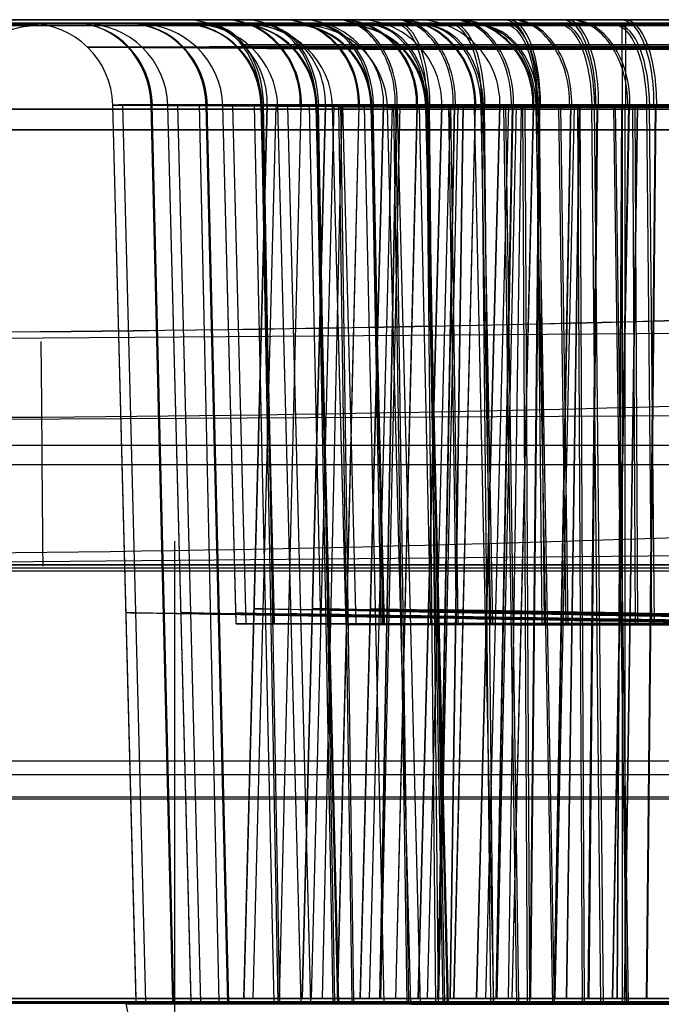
# Model space of a CAD drawing. Extents: x -64 to 57, y 4 to 161.
# Tile 297 of 342: x 6.45 to 7.6, y 154.41 to 156.17. Entities that reach past the tile are written whole.
import ezdxf

# ---------------------------------------------------------------- set-up
doc = ezdxf.new("R2010")
doc.units = 0
doc.layers.add('DEFAULT', color=7, linetype='CONTINUOUS')

msp = doc.modelspace()

# ---------------------------------------------------------------- linework, layer by layer
at = {"layer": 'DEFAULT', "color": 254}
for p, q in [((12.1083, 156.1663, 37.9762), (3.2359, 156.1663, 37.9733)), ((3.2359, 156.1663, 40.1558), (12.1084, 156.1663, 40.1578)), ((3.2359, 156.1663, 39.0655), (15.5379, 156.1663, 39.0655)), ((12.1084, 156.1663, 40.1578), (3.2359, 156.1663, 40.1558)), ((9.6019, 156.1667, 47.8246), (6.0712, 156.1667, 47.8246)), ((9.4073, 156.1583, 47.8655), (6.1436, 156.1584, 47.8594)), ((6.6589, 154.4101, 40.6663), (6.6169, 156.0141, 40.6666)), ((6.6169, 156.0141, 40.6666), (6.6169, 156.0141, 40.6709)), ((6.6587, 154.4171, 40.6663), (6.6169, 156.0141, 40.6666)), ((6.6761, 154.4102, 40.4959), (6.635, 156.0141, 40.488)), ((6.7244, 154.4101, 40.9997), (6.6856, 156.014, 41.016)), ((6.7259, 154.4102, 40.3331), (6.6872, 156.0142, 40.3173)), ((6.7571, 154.4094, 43.6665), (6.7152, 156.0133, 43.6668)), ((6.7152, 156.0133, 43.6668), (6.7152, 156.0133, 43.6711)), ((6.7571, 154.4126, 43.6665), (6.7152, 156.0133, 43.6668)), ((6.7743, 154.4095, 43.4961), (6.7332, 156.0134, 43.4882)), ((6.8069, 154.4103, 40.1823), (6.7721, 156.0142, 40.1593)), ((6.8226, 154.4093, 43.9998), (6.7838, 156.0133, 44.0162)), ((6.8241, 154.4095, 43.3333), (6.7854, 156.0134, 43.3175)), ((6.8376, 155.0866, 46.6668), (6.8134, 156.0126, 46.667)), ((6.8134, 156.0126, 46.667), (6.8134, 156.0126, 46.6713)), ((6.8376, 155.0886, 46.6668), (6.8134, 156.0126, 46.667)), ((6.8552, 155.0866, 46.4929), (6.8314, 156.0127, 46.4884)), ((6.8511, 154.4167, 43.631), (6.8929, 156.0128, 43.631)), ((6.8929, 156.0128, 43.631), (6.8512, 154.419, 43.631)), ((6.9082, 156.0128, 43.4771), (6.8672, 154.4167, 43.4689)), ((6.9051, 154.4095, 43.1825), (6.8703, 156.0135, 43.1595)), ((6.9044, 155.0865, 47.0069), (6.882, 156.0125, 47.0164)), ((6.9123, 154.41, 41.2827), (6.8826, 156.0139, 41.3127)), ((6.906, 155.0867, 46.3268), (6.8836, 156.0127, 46.3177)), ((6.9155, 154.4103, 40.0506), (6.8859, 156.0142, 40.0212)), ((6.8929, 156.0128, 43.6335), (6.8929, 156.0128, 43.631)), ((6.9535, 154.4079, 49.6669), (6.9116, 156.0119, 49.6672)), ((6.9116, 156.0119, 49.6672), (6.9116, 156.0119, 49.6715)), ((6.9535, 154.4079, 49.6669), (6.9116, 156.0119, 49.6672)), ((6.9527, 156.0128, 43.932), (6.914, 154.4167, 43.948)), ((6.9529, 156.0128, 43.33), (6.9143, 154.4167, 43.314)), ((6.9707, 154.408, 49.4965), (6.9296, 156.0119, 49.4886)), ((6.955, 154.4167, 46.631), (6.9968, 156.0128, 46.631)), ((6.9968, 156.0128, 46.631), (6.955, 154.4167, 46.631)), ((6.9886, 155.0867, 46.173), (6.9685, 156.0127, 46.1597)), ((7.012, 156.0128, 46.4771), (6.9711, 154.4167, 46.4689)), ((7.019, 154.4079, 50.0002), (6.9802, 156.0118, 50.0166)), ((7.0105, 154.4093, 44.2828), (6.9808, 156.0132, 44.3128)), ((7.0205, 154.408, 49.3336), (6.9818, 156.012, 49.3179)), ((7.0137, 154.4096, 43.0508), (6.9842, 156.0135, 43.0214)), ((7.0259, 156.0128, 43.1937), (6.9912, 154.4167, 43.1705)), ((6.9968, 156.0128, 46.6335), (6.9968, 156.0128, 46.631)), ((7.0339, 155.0851, 52.6672), (7.0097, 156.0111, 52.6674)), ((7.0097, 156.0111, 52.6674), (7.0097, 156.0111, 52.6717)), ((7.0339, 155.0865, 52.6672), (7.0097, 156.0111, 52.6674)), ((7.0565, 156.0128, 46.932), (7.0179, 154.4167, 46.948)), ((7.0568, 156.0128, 46.33), (7.0182, 154.4167, 46.3139)), ((7.0443, 154.4099, 41.3917), (7.021, 156.0139, 41.4269)), ((7.0476, 154.4103, 39.9426), (7.0244, 156.0143, 39.908)), ((7.0515, 155.0852, 52.4933), (7.0277, 156.0112, 52.4887)), ((7.0589, 154.4167, 49.631), (7.1007, 156.0128, 49.631)), ((7.1007, 156.0128, 49.631), (7.0589, 154.4194, 49.631)), ((7.1015, 154.4081, 49.1829), (7.0667, 156.012, 49.1599)), ((7.1159, 156.0128, 49.4771), (7.0749, 154.4167, 49.4689)), ((7.1007, 155.0851, 53.0074), (7.0783, 156.0111, 53.0168)), ((7.0962, 155.0864, 47.2957), (7.079, 156.0124, 47.313)), ((7.1023, 155.0852, 52.3271), (7.0799, 156.0112, 52.318)), ((7.0994, 155.0867, 46.0386), (7.0824, 156.0128, 46.0216)), ((7.123, 156.0128, 44.1872), (7.0934, 154.4167, 44.2167)), ((7.1238, 156.0128, 43.0746), (7.0943, 154.4167, 43.0451)), ((7.1297, 156.0128, 46.1937), (7.095, 154.4167, 46.1705)), ((7.1497, 154.4065, 55.6672), (7.1078, 156.0104, 55.6675)), ((7.1078, 156.0104, 55.6675), (7.1078, 156.0104, 55.6719)), ((7.1497, 154.4065, 55.6672), (7.1078, 156.0104, 55.6675)), ((7.1426, 154.4092, 44.3918), (7.1192, 156.0131, 44.4271)), ((7.1604, 156.0128, 49.932), (7.1218, 154.4167, 49.948)), ((7.1607, 156.0128, 49.33), (7.1221, 154.4167, 49.314)), ((7.1458, 154.4096, 42.9428), (7.1226, 156.0135, 42.9082)), ((7.1669, 154.4065, 55.4968), (7.1258, 156.0105, 55.4889)), ((7.1628, 154.4167, 52.631), (7.2046, 156.0128, 52.631)), ((7.2046, 156.0128, 52.631), (7.1628, 154.4167, 52.631)), ((7.1849, 155.0852, 52.1733), (7.1648, 156.0113, 52.16)), ((7.2152, 154.4064, 56.0007), (7.1764, 156.0103, 56.0171)), ((7.2069, 154.4078, 50.2832), (7.1772, 156.0117, 50.3133)), ((7.2168, 154.4066, 55.3339), (7.178, 156.0105, 55.3182)), ((7.1943, 154.4099, 41.4724), (7.1781, 156.0138, 41.5115)), ((7.2199, 156.0128, 52.4771), (7.1789, 154.4167, 52.4689)), ((7.2101, 154.4081, 49.0511), (7.1805, 156.012, 49.0218)), ((7.1987, 154.4103, 39.8622), (7.1828, 156.0143, 39.8237)), ((7.2268, 156.0128, 47.1872), (7.1972, 154.4167, 47.2167)), ((7.2277, 156.0128, 46.0746), (7.1981, 154.4167, 46.045)), ((7.2336, 156.0128, 49.1937), (7.1989, 154.4167, 49.1705)), ((7.2046, 156.0128, 52.6336), (7.2046, 156.0128, 52.631)), ((7.2309, 155.0864, 47.4069), (7.2174, 156.0124, 47.4273)), ((7.2425, 156.0127, 44.2853), (7.2192, 154.4167, 44.32)), ((7.243, 156.0128, 42.977), (7.2198, 154.4167, 42.9422)), ((7.2342, 155.0868, 45.9284), (7.2208, 156.0128, 45.9084)), ((7.2643, 156.0128, 52.9319), (7.2257, 154.4167, 52.9479)), ((7.2646, 156.0128, 52.33), (7.226, 154.4167, 52.314)), ((7.2978, 154.4066, 55.1832), (7.263, 156.0105, 55.1601)), ((7.2668, 154.4167, 55.631), (7.3086, 156.0128, 55.631)), ((7.3086, 156.0128, 55.631), (7.2668, 154.4167, 55.631)), ((7.2925, 155.085, 53.2962), (7.2753, 156.011, 53.3135)), ((7.2925, 154.4092, 44.4726), (7.2763, 156.0131, 44.5117)), ((7.2958, 155.0853, 52.0389), (7.2787, 156.0113, 52.0219)), ((7.297, 154.4096, 42.8624), (7.281, 156.0135, 42.824)), ((7.3238, 156.0128, 55.4771), (7.2828, 154.4167, 55.469)), ((7.3307, 156.0128, 50.1871), (7.3011, 154.4167, 50.2167)), ((7.3315, 156.0128, 49.0746), (7.302, 154.4167, 49.0451)), ((7.3375, 156.0128, 52.1938), (7.3028, 154.4167, 52.1705)), ((7.3086, 156.0128, 55.6336), (7.3086, 156.0128, 55.631)), ((7.3389, 154.4077, 50.3923), (7.3156, 156.0117, 50.4275)), ((7.3422, 154.4081, 48.9432), (7.319, 156.0121, 48.9086)), ((7.3463, 156.0127, 47.2853), (7.3231, 154.4167, 47.32)), ((7.3468, 156.0128, 45.977), (7.3236, 154.4167, 45.9422)), ((7.3683, 156.0128, 55.9319), (7.3297, 154.4167, 55.9479)), ((7.3685, 156.0128, 55.33), (7.3299, 154.4167, 55.314)), ((7.358, 154.4099, 41.5226), (7.3497, 156.0138, 41.5642)), ((7.3618, 154.4103, 39.813), (7.3537, 156.0143, 39.7722)), ((7.378, 156.0127, 44.3578), (7.362, 154.4167, 44.3964)), ((7.3793, 156.0128, 42.9043), (7.3634, 154.4167, 42.8656)), ((7.4031, 154.4063, 56.2838), (7.3734, 156.0102, 56.3138)), ((7.3838, 155.0864, 47.4893), (7.3745, 156.0124, 47.5119)), ((7.4064, 154.4066, 55.0514), (7.3768, 156.0106, 55.022)), ((7.3884, 155.0868, 45.8464), (7.3792, 156.0128, 45.8242)), ((7.4346, 156.0128, 53.1871), (7.405, 154.4167, 53.2166)), ((7.4354, 156.0128, 52.0747), (7.4059, 154.4167, 52.0451)), ((7.4415, 156.0128, 55.1938), (7.4067, 154.4167, 55.1706)), ((7.4272, 155.0849, 53.4074), (7.4137, 156.0109, 53.4278)), ((7.4306, 155.0853, 51.9287), (7.4172, 156.0113, 51.9087)), ((7.4502, 156.0127, 50.2853), (7.427, 154.4167, 50.32)), ((7.4507, 156.0128, 48.977), (7.4275, 154.4167, 48.9423)), ((7.4562, 154.4092, 44.5228), (7.4479, 156.0131, 44.5643)), ((7.46, 154.4096, 42.8133), (7.4519, 156.0136, 42.7725)), ((7.4819, 156.0127, 47.3578), (7.4658, 154.4167, 47.3964)), ((7.4832, 156.0128, 45.9043), (7.4672, 154.4167, 45.8656)), ((7.4889, 154.4077, 50.473), (7.4727, 156.0116, 50.5121)), ((7.4934, 154.4081, 48.8628), (7.4774, 156.0121, 48.8243)), ((7.5386, 156.0128, 56.187), (7.509, 154.4167, 56.2165)), ((7.5394, 156.0128, 55.0748), (7.5098, 154.4167, 55.0452)), ((7.5352, 154.4063, 56.3928), (7.5119, 156.0102, 56.4281)), ((7.5385, 154.4067, 54.9434), (7.5153, 156.0106, 54.9088)), ((7.5259, 156.0127, 44.4027), (7.5177, 154.4167, 44.4437)), ((7.5265, 156.0128, 42.8598), (7.5183, 154.4167, 42.8188)), ((7.5277, 154.4099, 41.5399), (7.5276, 156.0138, 41.5823)), ((7.5541, 156.0127, 53.2852), (7.5309, 154.4167, 53.3199)), ((7.5546, 156.0128, 51.9771), (7.5314, 154.4167, 51.9423)), ((7.5323, 154.4103, 39.7965), (7.5324, 156.0143, 39.7549)), ((7.5509, 155.0863, 47.5406), (7.5461, 156.0124, 47.5645)), ((7.5548, 155.0868, 45.7962), (7.5501, 156.0128, 45.7727)), ((7.5857, 156.0127, 50.3578), (7.5697, 154.4167, 50.3964)), ((7.5802, 155.0849, 53.4898), (7.5709, 156.0109, 53.5124)), ((7.5871, 156.0128, 48.9043), (7.5711, 154.4167, 48.8657)), ((7.5848, 155.0853, 51.8466), (7.5756, 156.0113, 51.8244)), ((12.1083, 155.9698, 40.3578), (3.2359, 155.9698, 40.3558)), ((3.2359, 155.9698, 37.7733), (12.1083, 155.9698, 37.7762)), ((8.0507, 155.6081, 37.2299), (4.9238, 155.5867, 37.1966)), ((8.0539, 155.4604, 37.4435), (4.9238, 155.4445, 37.4325)), ((3.2359, 155.4056, 37.7635), (12.1083, 155.4056, 37.7664)), ((3.2359, 155.3713, 40.3663), (12.1083, 155.3713, 40.3682)), ((6.7274, 155.2341, 40.8141), (6.7274, 153.6043, 40.8568)), ((4.9238, 155.1835, 37.5206), (8.0593, 155.2127, 37.5214)), ((6.8376, 155.0866, 46.6668), (6.8376, 155.0886, 46.6668)), ((8.6164, 155.0865, 46.6705), (6.8376, 155.0866, 46.6671)), ((7.0339, 155.0851, 52.6672), (7.0339, 155.0865, 52.6672)), ((8.8129, 155.0851, 52.6709), (7.0339, 155.0851, 52.6675)), ((3.2359, 154.8415, 37.7536), (12.1083, 154.8414, 37.7565)), ((14.751, 154.8163, 38.7161), (3.2355, 154.8163, 38.7161)), ((3.2358, 154.777, 40.2161), (15.6903, 154.777, 40.2161)), ((12.1083, 154.7728, 40.3787), (3.2358, 154.7728, 40.3767)), ((2.8192, 154.4167, 58.5451), (10.3638, 154.4167, 57.8356)), ((15.9493, 154.4167, 41.5889), (2.8192, 154.4167, 41.5889)), ((5.9346, 154.4084, 47.8415), (7.1589, 154.4084, 47.8438)), ((5.996, 154.4167, 47.9567), (9.6771, 154.4167, 47.9567)), ((6.6589, 154.4101, 40.6663), (6.6587, 154.4171, 40.6663)), ((6.7571, 154.4094, 43.6665), (6.7571, 154.4126, 43.6665)), ((6.8512, 154.419, 43.631), (6.8511, 154.4167, 43.631)), ((7.0589, 154.4194, 49.631), (7.0589, 154.4167, 49.631))]:
    msp.add_line(p, q, dxfattribs=at)
at = {"layer": 'DEFAULT', "color": 254, "extrusion": (1.09003e-12, 1, -2.95414e-10)}
msp.add_arc((-24.7859, -615.3846, 156.1667), 651.2, 88.0510012, 90.0517239, dxfattribs=at)
at = {"layer": 'DEFAULT', "color": 254, "extrusion": (2.93467e-14, 1, -2.18914e-15)}
msp.add_arc((-83.1755, 889.2796, 156.1667), 832.9546, 273.0044103, 275.5290862, dxfattribs=at)
at = {"layer": 'DEFAULT', "color": 254, "extrusion": (0, 1, 0)}
for centre, radius, start, end in [((-4.9239, 1.4636, 156.1667), 40.512, 89.99986, 100.34853), ((-4.9239, 1.4636, 156.1667), 40.512, 89.99986, 100.13683), ((-4.9238, 76.7173, 156.1667), 40.512, 259.6513, 269.99998), ((-7.8872, 49.6313, 156.1667), 0.9365, 180.2446, 0.1645), ((-7.8872, 49.6313, 156.1667), 0.9365, 0.1646, 180.2444), ((-24.7859, -615.3846, 155.1917), 651.183, 88.0510011, 90.0517239), ((-83.1755, 889.2794, 155.1917), 832.9374, 273.00441, 275.5290864)]:
    msp.add_arc(centre, radius, start, end, dxfattribs=at)
at = {"layer": 'DEFAULT', "color": 254, "extrusion": (2.71633e-14, 1, -2.56834e-13)}
msp.add_arc((-4.9238, 76.7173, 156.1667), 40.512, 259.6513, 269.99998, dxfattribs=at)
at = {"layer": 'DEFAULT', "color": 254, "extrusion": (-1.51204e-14, 1, 1.5252e-14)}
msp.add_arc((-7.6795, 43.6313, 156.1667), 0.9365, 180.2422, 0.162, dxfattribs=at)
at = {"layer": 'DEFAULT', "color": 254, "extrusion": (-1.52275e-14, 1, -1.51145e-14)}
msp.add_arc((-7.6795, 43.6313, 156.1667), 0.9365, 0.1622, 180.2421, dxfattribs=at)
at = {"layer": 'DEFAULT', "color": 254, "extrusion": (0.002895, -1.20207e-13, 0.999996)}
msp.add_arc((6.6166, 156.0167, 43.6533), 0.15, 358.5, 90, dxfattribs=at)
at = {"layer": 'DEFAULT', "color": 254, "extrusion": (-0.379999, 7.52162e-14, 0.924987)}
msp.add_arc((-156.0167, 22.7468, 37.4402), 0.15, 88.5, 180, dxfattribs=at)
at = {"layer": 'DEFAULT', "color": 254, "extrusion": (0.385923, -4.46868e-13, 0.922531)}
msp.add_arc((156.0167, 10.6903, 43.2149), 0.15, 268.5, 0, dxfattribs=at)
at = {"layer": 'DEFAULT', "color": 254, "extrusion": (1.52277e-14, 1, 1.5117e-14)}
msp.add_arc((-7.7833, 46.6313, 156.1667), 0.9365, 180.243, 0.1628, dxfattribs=at)
at = {"layer": 'DEFAULT', "color": 254, "extrusion": (1.52277e-14, 1, 1.51143e-14)}
msp.add_arc((-7.7833, 46.6313, 156.1667), 0.9365, 0.163, 180.2428, dxfattribs=at)
at = {"layer": 'DEFAULT', "color": 254, "extrusion": (0.002908, -2.06038e-13, 0.999996)}
msp.add_arc((6.7112, 156.0167, 46.6537), 0.15, 358.5, 90, dxfattribs=at)
at = {"layer": 'DEFAULT', "color": 254, "extrusion": (-0.379987, -1.00882e-13, 0.924992)}
msp.add_arc((-156.0167, 23.9823, 40.176), 0.15, 88.5, 180, dxfattribs=at)
at = {"layer": 'DEFAULT', "color": 254, "extrusion": (0.385935, 4.53657e-14, 0.922526)}
msp.add_arc((156.0167, 11.7529, 46.0224), 0.15, 268.5, 0, dxfattribs=at)
at = {"layer": 'DEFAULT', "color": 254, "extrusion": (0.002938, -9.02291e-13, 0.999996)}
msp.add_arc((6.8049, 156.0167, 49.6542), 0.15, 358.5, 90, dxfattribs=at)
at = {"layer": 'DEFAULT', "color": 254, "extrusion": (-0.704757, 2.09243e-13, 0.709449)}
msp.add_arc((-156.0167, 35.2612, 25.542), 0.15, 88.5, 180, dxfattribs=at)
at = {"layer": 'DEFAULT', "color": 254, "extrusion": (0.709676, -8.58787e-14, 0.704529)}
msp.add_arc((156.0167, 26.4902, 36.1894), 0.15, 268.5, 360, dxfattribs=at)
at = {"layer": 'DEFAULT', "color": 254, "extrusion": (-0.37996, 4.61225e-14, 0.925003)}
msp.add_arc((-156.0167, 25.2171, 42.9123), 0.15, 88.5, 180, dxfattribs=at)
at = {"layer": 'DEFAULT', "color": 254, "extrusion": (0.385963, 2.15031e-14, 0.922514)}
msp.add_arc((156.0167, 12.8163, 48.8297), 0.15, 268.5, 0, dxfattribs=at)
at = {"layer": 'DEFAULT', "color": 254, "extrusion": (1.52307e-14, 1, 1.5118e-14)}
msp.add_arc((-7.991, 52.6313, 156.1667), 0.9364, 180.2468, 0.1667, dxfattribs=at)
at = {"layer": 'DEFAULT', "color": 254, "extrusion": (1.51213e-14, 1, -1.52155e-14)}
msp.add_arc((-7.991, 52.6313, 156.1667), 0.9364, 0.1669, 180.2466, dxfattribs=at)
at = {"layer": 'DEFAULT', "color": 254, "extrusion": (0.002977, 1.99424e-13, 0.999996)}
msp.add_arc((6.8979, 156.0167, 52.6548), 0.15, 358.5, 90, dxfattribs=at)
at = {"layer": 'DEFAULT', "color": 254, "extrusion": (-0.704748, -1.56665e-13, 0.709458)}
msp.add_arc((-156.0167, 37.4487, 27.5977), 0.15, 88.5, 180, dxfattribs=at)
at = {"layer": 'DEFAULT', "color": 254, "extrusion": (0.709685, -7.23002e-14, 0.704519)}
msp.add_arc((156.0167, 28.5465, 38.3763), 0.15, 268.5, 360, dxfattribs=at)
at = {"layer": 'DEFAULT', "color": 254, "extrusion": (-0.379925, 7.99576e-14, 0.925017)}
msp.add_arc((-156.0167, 26.4514, 45.6489), 0.15, 88.5, 180, dxfattribs=at)
at = {"layer": 'DEFAULT', "color": 254, "extrusion": (0.385998, -2.44058e-13, 0.922499)}
msp.add_arc((156.0167, 13.8803, 51.6368), 0.15, 268.5, 0, dxfattribs=at)
at = {"layer": 'DEFAULT', "color": 254, "extrusion": (-1.51223e-14, 1, 1.52579e-14)}
msp.add_arc((-8.0949, 55.6313, 156.1667), 0.9363, 180.2496, 0.1695, dxfattribs=at)
at = {"layer": 'DEFAULT', "color": 254, "extrusion": (-1.52334e-14, 1, -1.51165e-14)}
msp.add_arc((-8.0949, 55.6313, 156.1667), 0.9363, 0.1697, 180.2494, dxfattribs=at)
at = {"layer": 'DEFAULT', "color": 254, "extrusion": (0.003028, -1.41605e-13, 0.999995)}
msp.add_arc((6.9901, 156.0167, 55.6555), 0.15, 358.5, 90, dxfattribs=at)
at = {"layer": 'DEFAULT', "color": 254, "extrusion": (-0.704727, -5.41806e-14, 0.709479)}
msp.add_arc((-156.0167, 39.6358, 29.6541), 0.15, 88.5, 180, dxfattribs=at)
at = {"layer": 'DEFAULT', "color": 254, "extrusion": (0.709706, 1.81107e-13, 0.704498)}
msp.add_arc((156.0167, 30.6036, 40.5627), 0.15, 268.5, 360, dxfattribs=at)
at = {"layer": 'DEFAULT', "color": 254, "extrusion": (-0.379879, 1.20782e-13, 0.925036)}
msp.add_arc((-156.0167, 27.6849, 48.3859), 0.15, 88.5, 180, dxfattribs=at)
at = {"layer": 'DEFAULT', "color": 254, "extrusion": (0.386045, 1.71624e-13, 0.92248)}
msp.add_arc((156.0167, 14.9451, 54.4437), 0.15, 268.5, 0, dxfattribs=at)
at = {"layer": 'DEFAULT', "color": 254, "extrusion": (0.922345, 1.04443e-13, -0.386367)}
msp.add_arc((156.0167, 42.2737, -9.7745), 0.15, 359.9999, 91.5, dxfattribs=at)
at = {"layer": 'DEFAULT', "color": 254, "extrusion": (0.925212, 1.2559e-13, 0.379452)}
msp.add_arc((156.0167, 38.3907, 23.6611), 0.15, 268.5, 0, dxfattribs=at)
at = {"layer": 'DEFAULT', "color": 254, "extrusion": (-0.7047, 4.63897e-14, 0.709506)}
msp.add_arc((-156.0167, 41.8225, 31.7109), 0.15, 88.5, 180, dxfattribs=at)
at = {"layer": 'DEFAULT', "color": 254, "extrusion": (0.709733, 8.63685e-15, 0.704471)}
msp.add_arc((156.0167, 32.6611, 42.7486), 0.15, 268.5, 360, dxfattribs=at)
at = {"layer": 'DEFAULT', "color": 254, "extrusion": (0.92234, -4.11808e-15, -0.386379)}
msp.add_arc((156.0167, 45.0807, -10.8384), 0.15, 359.9999, 91.5, dxfattribs=at)
at = {"layer": 'DEFAULT', "color": 254, "extrusion": (0.925217, 2.79584e-14, 0.379439)}
msp.add_arc((156.0167, 41.1273, 24.895), 0.15, 268.5, 0, dxfattribs=at)
at = {"layer": 'DEFAULT', "color": 254, "extrusion": (-0.704665, -1.70511e-13, 0.70954)}
msp.add_arc((-156.0167, 44.0088, 33.7685), 0.15, 88.5, 180, dxfattribs=at)
at = {"layer": 'DEFAULT', "color": 254, "extrusion": (0.709768, 2.06171e-13, 0.704436)}
msp.add_arc((156.0167, 34.7192, 44.9341), 0.15, 268.5, 360, dxfattribs=at)
at = {"layer": 'DEFAULT', "color": 254, "extrusion": (0.922329, 5.11532e-14, -0.386406)}
msp.add_arc((156.0167, 47.8875, -11.9032), 0.15, 359.9999, 91.5, dxfattribs=at)
at = {"layer": 'DEFAULT', "color": 254, "extrusion": (0.925228, -8.85944e-15, 0.379412)}
msp.add_arc((156.0167, 43.8642, 26.1281), 0.15, 268.5, 0, dxfattribs=at)
at = {"layer": 'DEFAULT', "color": 254, "extrusion": (3.28787e-05, 1, 0.000242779)}
for centre, radius, start, end in [((-25.969, -615.3516, 156.1702), 651.2, 87.9432221, 89.9439449), ((-81.5281, 889.4198, 156.1702), 832.9546, 272.8966312, 275.4213071), ((-5.4156, 57.1268, 156.1702), 1.0627, 180.1989, 0.1231), ((-5.4156, 57.1268, 156.1702), 1.0627, 0.1229, 180.199), ((-7.5255, 40.6307, 156.1702), 1.0636, 180.2199, 0.1442), ((-7.5255, 40.6307, 156.1702), 1.0636, 0.144, 180.22), ((-7.6237, 43.6309, 156.1702), 1.0636, 180.2185, 0.1428), ((-7.6237, 43.6309, 156.1702), 1.0636, 0.1426, 180.2186), ((-7.7219, 46.6311, 156.1702), 1.0636, 180.2178, 0.1421), ((-7.7219, 46.6311, 156.1702), 1.0636, 0.1419, 180.218), ((-7.8201, 49.6313, 156.1702), 1.0636, 180.2176, 0.1419), ((-7.8201, 49.6313, 156.1702), 1.0636, 0.1417, 180.2178), ((-7.9183, 52.6315, 156.1702), 1.0637, 180.2185, 0.1427), ((-7.9183, 52.6315, 156.1702), 1.0637, 0.1426, 180.2187), ((-8.0165, 55.6317, 156.1702), 1.0638, 180.22, 0.1442), ((-8.0165, 55.6317, 156.1702), 1.0638, 0.1441, 180.2202), ((-25.969, -615.3516, 155.1952), 651.183, 87.9432221, 89.9439449), ((-81.5281, 889.4196, 155.1952), 832.9374, 272.8966309, 275.4213073), ((-7.7219, 46.6311, 155.0981), 0.8894, 359.8724, 179.8918), ((-7.7219, 46.6311, 155.0981), 0.8894, 359.8724, 179.8918), ((-7.7219, 46.6311, 155.0981), 0.8894, 179.8916, 359.8726), ((-7.9183, 52.6315, 155.0981), 0.8895, 359.8709, 179.8933), ((-7.9183, 52.6315, 155.0981), 0.8895, 359.8709, 179.8933), ((-7.9183, 52.6315, 155.0981), 0.8895, 179.8931, 359.8711), ((-7.7213, 46.6367, 154.4202), 1.3, 242.3305, 139.0064), ((-7.9348, 52.6347, 154.4202), 1.3, 216.9961, 98.0817), ((-7.5255, 40.6307, 154.4202), 0.8717, 179.8902, 359.874), ((-7.5255, 40.6307, 154.4202), 0.8717, 179.8902, 359.874), ((-7.6237, 43.6309, 154.4202), 0.8716, 179.8909, 359.8733), ((-7.6237, 43.6309, 154.4202), 0.8716, 179.8909, 359.8733), ((-7.8201, 49.6313, 154.4202), 0.8717, 179.8924, 359.8717), ((-7.8201, 49.6313, 154.4202), 0.8717, 179.8924, 359.8717), ((-8.0165, 55.6317, 154.4202), 0.8719, 359.8702, 179.894), ((-8.0165, 55.6317, 154.4202), 0.8719, 179.8938, 359.8704), ((-8.0165, 55.6317, 154.4202), 0.8719, 179.8938, 359.8704)]:
    msp.add_arc(centre, radius, start, end, dxfattribs=at)
at = {"layer": 'DEFAULT', "color": 254, "extrusion": (0.003431, -0.000242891, 0.999994)}
msp.add_arc((6.2873, 156.02, 57.145), 0.15, 89.9982, 178.4982, dxfattribs=at)
at = {"layer": 'DEFAULT', "color": 254, "extrusion": (0.002613, -0.000242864, 0.999997)}
msp.add_arc((6.3607, 156.02, 40.6501), 0.15, 1.4982, 89.9981, dxfattribs=at)
at = {"layer": 'DEFAULT', "color": 254, "extrusion": (-0.380304, -0.000212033, 0.924862)}
msp.add_arc((-156.0066, 21.448, 34.7159), 0.15, 91.4634, 179.9634, dxfattribs=at)
at = {"layer": 'DEFAULT', "color": 254, "extrusion": (0.385658, -0.000236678, 0.922642)}
msp.add_arc((156.014, 9.8881, 40.3897), 0.15, 271.5361, 0.0361, dxfattribs=at)
at = {"layer": 'DEFAULT', "color": 254, "extrusion": (0.002588, -0.000242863, 0.999997)}
for centre, end in [((6.4522, 156.02, 43.6504), 89.9981), ((6.7234, 156.02, 52.6517), 89.9982)]:
    msp.add_arc(centre, 0.15, 1.4982, end, dxfattribs=at)
at = {"layer": 'DEFAULT', "color": 254, "extrusion": (-0.380326, -0.00021203, 0.924852)}
msp.add_arc((-156.0058, 22.6808, 37.4527), 0.15, 91.4634, 179.9634, dxfattribs=at)
at = {"layer": 'DEFAULT', "color": 254, "extrusion": (0.385635, -0.00023668, 0.922651)}
for centre in [(156.0134, 10.9534, 43.196), (156.0114, 14.1527, 51.614)]:
    msp.add_arc(centre, 0.15, 271.5361, 0.0361, dxfattribs=at)
at = {"layer": 'DEFAULT', "color": 254, "extrusion": (0.002576, -0.000242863, 0.999997)}
msp.add_arc((6.5432, 156.02, 46.6508), 0.15, 1.4982, 89.9981, dxfattribs=at)
at = {"layer": 'DEFAULT', "color": 254, "extrusion": (-0.380338, -0.000212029, 0.924848)}
msp.add_arc((-156.005, 23.9132, 40.1898), 0.15, 91.4634, 179.9634, dxfattribs=at)
at = {"layer": 'DEFAULT', "color": 254, "extrusion": (0.385624, -0.00023668, 0.922656)}
msp.add_arc((156.0127, 12.0192, 46.0021), 0.15, 271.5361, 0.0361, dxfattribs=at)
at = {"layer": 'DEFAULT', "color": 254, "extrusion": (0.002573, -0.000242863, 0.999997)}
msp.add_arc((6.6338, 156.02, 49.6512), 0.15, 1.4982, 89.9981, dxfattribs=at)
at = {"layer": 'DEFAULT', "color": 254, "extrusion": (-0.704993, -0.000149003, 0.709214)}
msp.add_arc((-156.0089, 32.9717, 23.5105), 0.15, 91.4803, 179.9803, dxfattribs=at)
at = {"layer": 'DEFAULT', "color": 254, "extrusion": (0.709459, -0.000194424, 0.704746)}
msp.add_arc((156.0118, 24.6393, 33.9733), 0.15, 271.5196, 0.0196, dxfattribs=at)
at = {"layer": 'DEFAULT', "color": 254, "extrusion": (-0.38034, -0.000212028, 0.924847)}
msp.add_arc((-156.0042, 25.1451, 42.9271), 0.15, 91.4634, 179.9634, dxfattribs=at)
at = {"layer": 'DEFAULT', "color": 254, "extrusion": (0.385621, -0.000236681, 0.922657)}
msp.add_arc((156.012, 13.0855, 48.8082), 0.15, 271.5361, 0.0361, dxfattribs=at)
at = {"layer": 'DEFAULT', "color": 254, "extrusion": (-0.70501, -0.000148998, 0.709197)}
for centre in [(-156.0081, 35.1571, 25.5682), (-156.0059, 41.7114, 31.7437)]:
    msp.add_arc(centre, 0.15, 91.4803, 179.9803, dxfattribs=at)
at = {"layer": 'DEFAULT', "color": 254, "extrusion": (0.709442, -0.000194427, 0.704764)}
for centre in [(156.0111, 26.6977, 36.158), (156.009, 32.8756, 42.7103)]:
    msp.add_arc(centre, 0.15, 271.5196, 0.0196, dxfattribs=at)
at = {"layer": 'DEFAULT', "color": 254, "extrusion": (-0.380327, -0.00021203, 0.924852)}
msp.add_arc((-156.0034, 26.3763, 45.6649), 0.15, 91.4634, 179.9634, dxfattribs=at)
at = {"layer": 'DEFAULT', "color": 254, "extrusion": (0.002615, -0.000242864, 0.999997)}
msp.add_arc((6.8122, 156.02, 55.6524), 0.15, 1.4982, 89.9981, dxfattribs=at)
at = {"layer": 'DEFAULT', "color": 254, "extrusion": (-0.705019, -0.000148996, 0.709189)}
msp.add_arc((-156.0074, 37.3422, 27.6262), 0.15, 91.4803, 179.9803, dxfattribs=at)
at = {"layer": 'DEFAULT', "color": 254, "extrusion": (0.709433, -0.000194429, 0.704773)}
msp.add_arc((156.0104, 28.7565, 38.3424), 0.15, 271.5196, 0.0196, dxfattribs=at)
at = {"layer": 'DEFAULT', "color": 254, "extrusion": (-0.380303, -0.000212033, 0.924862)}
msp.add_arc((-156.0026, 27.6068, 48.403), 0.15, 91.4634, 179.9634, dxfattribs=at)
at = {"layer": 'DEFAULT', "color": 254, "extrusion": (0.38566, -0.000236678, 0.922641)}
msp.add_arc((156.0107, 15.2206, 54.4196), 0.15, 271.5361, 0.0361, dxfattribs=at)
at = {"layer": 'DEFAULT', "color": 254, "extrusion": (-0.705021, -0.000148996, 0.709187)}
msp.add_arc((-156.0066, 39.5271, 29.6846), 0.15, 91.4803, 179.9803, dxfattribs=at)
at = {"layer": 'DEFAULT', "color": 254, "extrusion": (0.709431, -0.00019443, 0.704775)}
msp.add_arc((156.0097, 30.8156, 40.5266), 0.15, 271.5196, 0.0196, dxfattribs=at)
at = {"layer": 'DEFAULT', "color": 254, "extrusion": (0.922471, 6.33991e-05, -0.386066)}
msp.add_arc((156.0099, 39.3634, -8.744), 0.15, 0.015, 88.5151, dxfattribs=at)
at = {"layer": 'DEFAULT', "color": 254, "extrusion": (0.925089, -0.000122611, 0.37975)}
msp.add_arc((156.0108, 35.8338, 22.3912), 0.15, 271.515, 0.0151, dxfattribs=at)
at = {"layer": 'DEFAULT', "color": 254, "extrusion": (0.922481, 6.33932e-05, -0.386043)}
msp.add_arc((156.0091, 42.1692, -9.8106), 0.15, 0.015, 88.5151, dxfattribs=at)
at = {"layer": 'DEFAULT', "color": 254, "extrusion": (0.92508, -0.000122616, 0.379773)}
for centre in [(156.0101, 38.5713, 23.6223), (156.008, 46.7859, 27.313)]:
    msp.add_arc(centre, 0.15, 271.515, 0.0151, dxfattribs=at)
at = {"layer": 'DEFAULT', "color": 254, "extrusion": (-0.704992, -0.000149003, 0.709215)}
msp.add_arc((-156.0051, 43.8952, 33.8033), 0.15, 91.4803, 179.9803, dxfattribs=at)
at = {"layer": 'DEFAULT', "color": 254, "extrusion": (0.70946, -0.000194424, 0.704745)}
msp.add_arc((156.0083, 34.9361, 44.8935), 0.15, 271.5196, 0.0196, dxfattribs=at)
at = {"layer": 'DEFAULT', "color": 254, "extrusion": (0.922485, 6.33904e-05, -0.386032)}
msp.add_arc((156.0084, 44.9749, -10.8777), 0.15, 0.015, 88.5151, dxfattribs=at)
at = {"layer": 'DEFAULT', "color": 254, "extrusion": (0.925075, -0.000122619, 0.379784)}
msp.add_arc((156.0094, 41.3092, 24.853), 0.15, 271.515, 0.0151, dxfattribs=at)
at = {"layer": 'DEFAULT', "color": 254, "extrusion": (0.922486, 6.33898e-05, -0.38603)}
msp.add_arc((156.0077, 47.7805, -11.9451), 0.15, 0.015, 88.5151, dxfattribs=at)
at = {"layer": 'DEFAULT', "color": 254, "extrusion": (0.925074, -0.000122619, 0.379787)}
msp.add_arc((156.0087, 44.0473, 26.0834), 0.15, 271.515, 0.0151, dxfattribs=at)
at = {"layer": 'DEFAULT', "color": 254, "extrusion": (0.922481, 6.33933e-05, -0.386043)}
msp.add_arc((156.0069, 50.5857, -13.0135), 0.15, 0.015, 88.5151, dxfattribs=at)
at = {"layer": 'DEFAULT', "color": 254, "extrusion": (0.999991, -3.18482e-05, -0.004243)}
msp.add_arc((156.0106, 39.6366, 7.3531), 0.15, 0.0139, 88.5139, dxfattribs=at)
at = {"layer": 'DEFAULT', "color": 254, "extrusion": (0.999996, -3.21823e-05, -0.002868)}
msp.add_arc((156.0101, 41.7536, 7.409), 0.15, 271.5139, 0.0139, dxfattribs=at)
at = {"layer": 'DEFAULT', "color": 254, "extrusion": (3.28784e-05, 1, 0.000242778)}
for centre, radius, start, end in [((-7.5255, 40.6307, 156.1278), 0.9591, 180.2202, 0.1436), ((-7.6237, 43.6309, 156.1278), 0.959, 180.2187, 0.1422), ((-7.7219, 46.6311, 156.1278), 0.959, 180.2181, 0.1415), ((-7.8201, 49.6313, 156.1278), 0.9591, 180.2179, 0.1413), ((-7.9183, 52.6315, 156.1278), 0.9592, 180.2188, 0.1421), ((-8.0165, 55.6317, 156.1278), 0.9593, 180.2203, 0.1436)]:
    msp.add_arc(centre, radius, start, end, dxfattribs=at)
at = {"layer": 'DEFAULT', "color": 254, "extrusion": (3.28784e-05, 1, 0.000242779)}
for centre, radius, start, end in [((-7.5255, 40.6307, 156.1278), 0.9591, 0.1434, 180.2203), ((-7.6237, 43.6309, 156.1278), 0.959, 0.142, 180.2189), ((-7.7219, 46.6311, 156.1278), 0.959, 0.1413, 180.2182), ((-7.8201, 49.6313, 156.1278), 0.9591, 0.1411, 180.2181), ((-7.9183, 52.6315, 156.1278), 0.9592, 0.142, 180.2189), ((-8.0165, 55.6317, 156.1278), 0.9593, 0.1435, 180.2204)]:
    msp.add_arc(centre, radius, start, end, dxfattribs=at)
at = {"layer": 'DEFAULT', "color": 254, "extrusion": (1.79656e-10, 1, 6.25671e-10)}
msp.add_arc((-7.6795, 43.6313, 156.1215), 0.8292, 180.2425, 0.1615, dxfattribs=at)
at = {"layer": 'DEFAULT', "color": 254, "extrusion": (1.77127e-10, 1, -9.65715e-11)}
msp.add_arc((-7.6795, 43.6313, 156.1215), 0.8292, 0.1617, 180.2423, dxfattribs=at)
at = {"layer": 'DEFAULT', "color": 254, "extrusion": (1.80994e-10, 1, 6.28527e-10)}
msp.add_arc((-7.7833, 46.6313, 156.1215), 0.8292, 180.2432, 0.1623, dxfattribs=at)
at = {"layer": 'DEFAULT', "color": 254, "extrusion": (1.78465e-10, 1, -9.58246e-11)}
msp.add_arc((-7.7833, 46.6313, 156.1215), 0.8292, 0.1625, 180.243, dxfattribs=at)
at = {"layer": 'DEFAULT', "color": 254, "extrusion": (1.83901e-10, 1, 6.33598e-10)}
msp.add_arc((-7.8872, 49.6313, 156.1215), 0.8292, 180.2449, 0.164, dxfattribs=at)
at = {"layer": 'DEFAULT', "color": 254, "extrusion": (1.81341e-10, 1, -9.36686e-11)}
msp.add_arc((-7.8872, 49.6313, 156.1215), 0.8292, 0.1642, 180.2447, dxfattribs=at)
at = {"layer": 'DEFAULT', "color": 254, "extrusion": (1.87822e-10, 1, 6.39486e-10)}
msp.add_arc((-7.991, 52.6313, 156.1215), 0.8291, 180.247, 0.1662, dxfattribs=at)
at = {"layer": 'DEFAULT', "color": 254, "extrusion": (1.85172e-10, 1, -9.06145e-11)}
msp.add_arc((-7.991, 52.6313, 156.1215), 0.8291, 0.1664, 180.2468, dxfattribs=at)
at = {"layer": 'DEFAULT', "color": 254, "extrusion": (1.92896e-10, 1, 6.46871e-10)}
msp.add_arc((-8.0949, 55.6313, 156.1215), 0.8289, 180.2498, 0.169, dxfattribs=at)
at = {"layer": 'DEFAULT', "color": 254, "extrusion": (1.90232e-10, 1, -8.64223e-11)}
msp.add_arc((-8.0949, 55.6313, 156.1215), 0.8289, 0.1692, 180.2496, dxfattribs=at)
at = {"layer": 'DEFAULT', "color": 254, "extrusion": (3.2878e-05, 1, 0.000242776)}
for centre, radius, start, end in [((-7.5255, 40.6307, 156.0242), 0.9137, 180.2203, 359.8739), ((-7.6237, 43.6309, 156.0242), 0.9136, 180.2189, 359.8732), ((-7.7219, 46.6311, 156.0242), 0.9136, 180.2182, 359.8726), ((-7.8201, 49.6313, 156.0242), 0.9137, 180.218, 359.8717), ((-7.9183, 52.6315, 156.0242), 0.9138, 180.2189, 359.8711), ((-8.0165, 55.6317, 156.0242), 0.9139, 180.2204, 359.8704)]:
    msp.add_arc(centre, radius, start, end, dxfattribs=at)
at = {"layer": 'DEFAULT', "color": 254, "extrusion": (3.2878e-05, 1, 0.000242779)}
for centre, radius, start, end in [((-7.5255, 40.6307, 156.0242), 0.9137, 180.2203, 359.8739), ((-7.6237, 43.6309, 156.0242), 0.9136, 180.2189, 359.8732), ((-7.7219, 46.6311, 156.0242), 0.9136, 180.2182, 359.8726), ((-7.8201, 49.6313, 156.0242), 0.9137, 180.218, 359.8717), ((-7.9183, 52.6315, 156.0242), 0.9138, 180.2189, 359.8711), ((-8.0165, 55.6317, 156.0242), 0.9139, 180.2204, 359.8704)]:
    msp.add_arc(centre, radius, start, end, dxfattribs=at)
at = {"layer": 'DEFAULT', "color": 254, "extrusion": (3.28776e-05, 1, 0.000242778)}
for centre, radius, end in [((-7.5255, 40.6307, 156.0242), 0.9137, 179.8905), ((-8.0165, 55.6317, 156.0242), 0.9139, 179.8939)]:
    msp.add_arc(centre, radius, 0.1431, end, dxfattribs=at)
at = {"layer": 'DEFAULT', "color": 254, "extrusion": (3.28777e-05, 1, 0.000242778)}
for centre, radius, start, end in [((-7.6237, 43.6309, 156.0242), 0.9136, 0.1417, 179.8912), ((-7.7219, 46.6311, 156.0242), 0.9136, 0.141, 179.8918), ((-7.8201, 49.6313, 156.0242), 0.9137, 0.1408, 179.8926), ((-7.9183, 52.6315, 156.0242), 0.9138, 0.1416, 179.8933)]:
    msp.add_arc(centre, radius, start, end, dxfattribs=at)
at = {"layer": 'DEFAULT', "color": 254, "extrusion": (5.63677e-10, 1, 5.78831e-09)}
msp.add_arc((-7.6795, 43.6313, 156.0128), 0.7866, 180.2426, 359.9783, dxfattribs=at)
at = {"layer": 'DEFAULT', "color": 254, "extrusion": (6.96881e-10, 1, -2.37104e-10)}
msp.add_arc((-7.6795, 43.6313, 156.0128), 0.7866, 0.1615, 180.0013, dxfattribs=at)
at = {"layer": 'DEFAULT', "color": 254, "extrusion": (5.68901e-10, 1, 5.86245e-09)}
msp.add_arc((-7.7833, 46.6313, 156.0128), 0.7866, 180.2433, 359.979, dxfattribs=at)
at = {"layer": 'DEFAULT', "color": 254, "extrusion": (7.02574e-10, 1, -2.35136e-10)}
msp.add_arc((-7.7833, 46.6313, 156.0128), 0.7866, 0.1622, 180.0005, dxfattribs=at)
at = {"layer": 'DEFAULT', "color": 254, "extrusion": (-1.40044e-08, 1, 2.06022e-09)}
msp.add_arc((-7.8872, 49.6313, 156.0128), 0.7865, 180.245, 359.98, dxfattribs=at)
at = {"layer": 'DEFAULT', "color": 254, "extrusion": (0.00020613, 1, 4.38631e-05)}
msp.add_arc((-7.8493, 49.6244, 156.0164), 0.7808, 359.9821, 0.1672, dxfattribs=at)
at = {"layer": 'DEFAULT', "color": 254, "extrusion": (6.52354e-08, 1, 8.56099e-10)}
msp.add_arc((-7.8872, 49.6313, 156.0128), 0.7865, 0.1639, 179.9995, dxfattribs=at)
at = {"layer": 'DEFAULT', "color": 254, "extrusion": (5.91284e-10, 1, 6.03721e-09)}
msp.add_arc((-7.991, 52.6313, 156.0128), 0.7865, 180.2471, 359.9807, dxfattribs=at)
at = {"layer": 'DEFAULT', "color": 254, "extrusion": (7.30891e-10, 1, -2.18858e-10)}
msp.add_arc((-7.991, 52.6313, 156.0128), 0.7865, 0.1661, 179.9988, dxfattribs=at)
at = {"layer": 'DEFAULT', "color": 254, "extrusion": (6.06304e-10, 1, 6.11652e-09)}
msp.add_arc((-8.0949, 55.6313, 156.0128), 0.7863, 180.2499, 359.9815, dxfattribs=at)
at = {"layer": 'DEFAULT', "color": 254, "extrusion": (7.51295e-10, 1, -2.0568e-10)}
msp.add_arc((-8.0949, 55.6313, 156.0128), 0.7863, 0.169, 179.998, dxfattribs=at)
at = {"layer": 'DEFAULT', "color": 254, "extrusion": (2.90299e-14, 1, 1.30575e-14)}
msp.add_arc((-4.9238, 76.7173, 156.0067), 40.192, 259.6513, 269.99998, dxfattribs=at)
at = {"layer": 'DEFAULT', "color": 254, "extrusion": (1.73591e-14, 1, 1.28853e-13)}
msp.add_arc((-4.9239, 1.4636, 156.0067), 40.192, 89.99986, 100.34853, dxfattribs=at)
at = {"layer": 'DEFAULT', "color": 254, "extrusion": (0.006508, 0.384891, 0.922939)}
msp.add_arc((-2.238, -186.4087, 97.857), 58.5497, 90.053024, 97.043779, dxfattribs=at)
at = {"layer": 'DEFAULT', "color": 254, "extrusion": (0.006452, 0.386005, 0.922474)}
msp.add_arc((-2.2687, -186.4503, 98.011), 58.7099, 90.052327, 97.023981, dxfattribs=at)
at = {"layer": 'DEFAULT', "color": 254, "extrusion": (0.002629, 0.105191, 0.994449)}
msp.add_arc((-0.741, -207.635, 57.0292), 57.2614, 90.2975, 97.46873, dxfattribs=at)
at = {"layer": 'DEFAULT', "color": 254, "extrusion": (0.000198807, 0.006817, 0.999977)}
msp.add_arc((5.9281, 202.4423, 41.8725), 47.5131, 268.77909, 277.46356, dxfattribs=at)
at = {"layer": 'DEFAULT', "color": 254, "extrusion": (0.999971, 0.007613, -0.000865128)}
msp.add_arc((155.1459, 37.1273, 7.6405), 0.4002, 12.1599, 91.4882, dxfattribs=at)
at = {"layer": 'DEFAULT', "color": 254, "extrusion": (0.018302, 0.999832, -0.000815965)}
msp.add_arc((-4.8399, 43.7578, 155.1776), 0.8106, 359.9893, 179.9904, dxfattribs=at)
at = {"layer": 'DEFAULT', "color": 254, "extrusion": (0.018302, 0.999832, -0.000954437)}
msp.add_arc((-4.8399, 43.7796, 155.1715), 0.8106, 180.0096, 359.9702, dxfattribs=at)
at = {"layer": 'DEFAULT', "color": 254, "extrusion": (0.018302, 0.999832, -0.000328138)}
msp.add_arc((-4.9437, 46.6821, 155.1998), 0.8106, 359.9893, 179.9904, dxfattribs=at)
at = {"layer": 'DEFAULT', "color": 254, "extrusion": (0.018302, 0.999832, -0.000466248)}
msp.add_arc((-4.9437, 46.7038, 155.1934), 0.8106, 180.0096, 359.9701, dxfattribs=at)
at = {"layer": 'DEFAULT', "color": 254, "extrusion": (0.018303, 0.999832, 0.000301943)}
msp.add_arc((-5.0475, 49.5843, 155.2314), 0.8106, 359.9893, 179.9904, dxfattribs=at)
at = {"layer": 'DEFAULT', "color": 254, "extrusion": (0.018303, 0.999832, 0.000164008)}
msp.add_arc((-5.0475, 49.606, 155.2245), 0.8106, 180.0096, 359.9701, dxfattribs=at)
at = {"layer": 'DEFAULT', "color": 254, "extrusion": (0.018304, 0.999832, 0.000789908)}
msp.add_arc((-5.1512, 52.5085, 155.2585), 0.8106, 359.9893, 179.9904, dxfattribs=at)
at = {"layer": 'DEFAULT', "color": 254, "extrusion": (0.018304, 0.999832, 0.000651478)}
msp.add_arc((-5.1512, 52.5303, 155.2513), 0.8106, 180.0096, 359.9702, dxfattribs=at)
at = {"layer": 'DEFAULT', "color": 254, "extrusion": (0.018306, 0.999832, 0.001141)}
msp.add_arc((-5.2548, 55.4543, 155.2804), 0.8105, 180.0096, 359.9702, dxfattribs=at)
at = {"layer": 'DEFAULT', "color": 254, "extrusion": (0.018306, 0.999832, 0.00128)}
msp.add_arc((-5.2548, 55.4325, 155.2881), 0.8105, 359.9893, 179.9904, dxfattribs=at)
at = {"layer": 'DEFAULT', "color": 254, "extrusion": (0.016712, 0.99986, -0.000915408)}
msp.add_arc((-4.9372, 40.8103, 155.1584), 0.8896, 359.8801, 179.8845, dxfattribs=at)
at = {"layer": 'DEFAULT', "color": 254, "extrusion": (0.016713, 0.99986, -0.001042)}
msp.add_arc((-4.9371, 40.8303, 155.1532), 0.8896, 179.9004, 359.8643, dxfattribs=at)
at = {"layer": 'DEFAULT', "color": 254, "extrusion": (0.016712, 0.99986, -0.000469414)}
msp.add_arc((-5.0354, 43.7413, 155.1767), 0.8896, 359.8802, 179.8845, dxfattribs=at)
at = {"layer": 'DEFAULT', "color": 254, "extrusion": (0.016712, 0.99986, -0.000595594)}
msp.add_arc((-5.0354, 43.7611, 155.1712), 0.8896, 179.9004, 359.8643, dxfattribs=at)
at = {"layer": 'DEFAULT', "color": 254, "extrusion": (0.016723, 0.99986, -4.30199e-05)}
msp.add_arc((-5.132, 46.6753, 155.1961), 0.8896, 359.8796, 106.7691, dxfattribs=at)
at = {"layer": 'DEFAULT', "color": 254, "extrusion": (0.016725, 0.99986, -0.000130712)}
msp.add_arc((-5.1314, 46.6891, 155.192), 0.8895, 255.4241, 359.8714, dxfattribs=at)
at = {"layer": 'DEFAULT', "color": 254, "extrusion": (0.01671, 0.99986, 0.000549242)}
msp.add_arc((-5.2322, 49.5836, 155.2256), 0.8896, 359.8802, 179.8845, dxfattribs=at)
at = {"layer": 'DEFAULT', "color": 254, "extrusion": (0.01671, 0.99986, 0.000423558)}
msp.add_arc((-5.2322, 49.6034, 155.2194), 0.8896, 179.9004, 359.8642, dxfattribs=at)
at = {"layer": 'DEFAULT', "color": 254, "extrusion": (0.016732, 0.99986, 0.000966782)}
msp.add_arc((-5.327, 52.519, 155.2489), 0.8897, 359.88, 95.6515, dxfattribs=at)
at = {"layer": 'DEFAULT', "color": 254, "extrusion": (0.016727, 0.99986, 0.000891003)}
msp.add_arc((-5.3276, 52.5308, 155.2449), 0.8895, 259.572, 359.874, dxfattribs=at)
at = {"layer": 'DEFAULT', "color": 254, "extrusion": (0.016706, 0.999859, 0.00144)}
msp.add_arc((-5.4293, 55.4457, 155.277), 0.8898, 359.8801, 179.8845, dxfattribs=at)
at = {"layer": 'DEFAULT', "color": 254, "extrusion": (0.016706, 0.99986, 0.001313)}
msp.add_arc((-5.4292, 55.4656, 155.27), 0.8898, 179.9004, 359.8643, dxfattribs=at)
at = {"layer": 'DEFAULT', "color": 254, "extrusion": (3.28614e-05, 1, 0.000242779)}
msp.add_arc((-20.1716, -390.4272, 154.4202), 427.8416, 87.669632, 90.256227, dxfattribs=at)
at = {"layer": 'DEFAULT', "color": 254, "extrusion": (-0.001881, -0.000242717, 0.999998)}
for centre in [(6.9065, 154.4979, 46.6221), (7.1313, 154.4979, 52.6197)]:
    msp.add_arc(centre, 0.4, 191.23, 269.9981, dxfattribs=at)
at = {"layer": 'DEFAULT', "color": 254, "extrusion": (3.28787e-05, 1, 0.000242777)}
for centre, radius, start, end in [((-7.5255, 40.6307, 154.4202), 0.8717, 359.8738, 179.8904), ((-7.6237, 43.6309, 154.4202), 0.8716, 359.8731, 179.8911), ((-7.8201, 49.6313, 154.4202), 0.8717, 359.8715, 179.8926)]:
    msp.add_arc(centre, radius, start, end, dxfattribs=at)
at = {"layer": 'DEFAULT', "color": 254, "extrusion": (-1.82959e-10, 1, 1.03806e-06)}
msp.add_arc((-7.6795, 43.6312, 154.4167), 0.8284, 359.9781, 180.0016, dxfattribs=at)
at = {"layer": 'DEFAULT', "color": 254, "extrusion": (6.8621e-13, 1, 6.45421e-17)}
msp.add_arc((-7.6795, 43.6313, 154.4167), 0.8284, 359.9785, 180.0012, dxfattribs=at)
at = {"layer": 'DEFAULT', "color": 254, "extrusion": (2.70038e-13, 1, 2.35243e-09)}
msp.add_arc((-7.6795, 43.6313, 154.4167), 0.8284, 180.0014, 359.9783, dxfattribs=at)
at = {"layer": 'DEFAULT', "color": 254, "extrusion": (6.86204e-13, 1, 3.41059e-14)}
msp.add_arc((-7.6795, 43.6313, 154.4167), 0.8284, 180.0014, 359.9783, dxfattribs=at)
at = {"layer": 'DEFAULT', "color": 254, "extrusion": (-1.80685e-10, 1, 1.02535e-06)}
msp.add_arc((-7.7833, 46.6312, 154.4167), 0.8284, 359.9789, 180.0009, dxfattribs=at)
at = {"layer": 'DEFAULT', "color": 254, "extrusion": (7.03362e-13, 1, 1.72181e-14)}
msp.add_arc((-7.7833, 46.6313, 154.4167), 0.8284, 359.9792, 180.0005, dxfattribs=at)
at = {"layer": 'DEFAULT', "color": 254, "extrusion": (2.79718e-13, 1, 2.39479e-09)}
msp.add_arc((-7.7833, 46.6313, 154.4167), 0.8284, 180.0007, 359.9791, dxfattribs=at)
at = {"layer": 'DEFAULT', "color": 254, "extrusion": (7.03362e-13, 1, 1.69415e-14)}
msp.add_arc((-7.7833, 46.6313, 154.4167), 0.8284, 180.0007, 359.979, dxfattribs=at)
at = {"layer": 'DEFAULT', "color": 254, "extrusion": (-1.77765e-10, 1, 1.00881e-06)}
msp.add_arc((-7.8872, 49.6311, 154.4167), 0.8283, 359.9798, 179.9999, dxfattribs=at)
at = {"layer": 'DEFAULT', "color": 254, "extrusion": (6.86242e-13, 1, 6.43568e-17)}
msp.add_arc((-7.8872, 49.6313, 154.4167), 0.8283, 359.9802, 179.9996, dxfattribs=at)
at = {"layer": 'DEFAULT', "color": 254, "extrusion": (2.52771e-13, 1, 2.45048e-09)}
msp.add_arc((-7.8872, 49.6313, 154.4167), 0.8283, 179.9998, 359.98, dxfattribs=at)
at = {"layer": 'DEFAULT', "color": 254, "extrusion": (6.86236e-13, 1, 3.41061e-14)}
msp.add_arc((-7.8872, 49.6313, 154.4167), 0.8283, 179.9998, 359.98, dxfattribs=at)
at = {"layer": 'DEFAULT', "color": 254, "extrusion": (7.11505e-13, 1, -2.39433e-10)}
msp.add_arc((-7.991, 52.6313, 154.4167), 0.8282, 359.9809, 179.9988, dxfattribs=at)
at = {"layer": 'DEFAULT', "color": 254, "extrusion": (6.69157e-13, 1, -1.70924e-14)}
msp.add_arc((-7.991, 52.6313, 154.4167), 0.8282, 359.9809, 179.9988, dxfattribs=at)
at = {"layer": 'DEFAULT', "color": 254, "extrusion": (2.27959e-13, 1, 2.49427e-09)}
msp.add_arc((-7.991, 52.6313, 154.4167), 0.8282, 179.999, 359.9807, dxfattribs=at)
at = {"layer": 'DEFAULT', "color": 254, "extrusion": (6.69151e-13, 1, 1.69538e-14)}
msp.add_arc((-7.991, 52.6313, 154.4167), 0.8282, 179.999, 359.9807, dxfattribs=at)
at = {"layer": 'DEFAULT', "color": 254, "extrusion": (7.29699e-13, 1, -2.44738e-10)}
msp.add_arc((-8.0949, 55.6313, 154.4167), 0.8281, 359.9816, 179.9981, dxfattribs=at)
at = {"layer": 'DEFAULT', "color": 254, "extrusion": (6.86411e-13, 1, 6.42084e-17)}
msp.add_arc((-8.0949, 55.6313, 154.4167), 0.8281, 359.9816, 179.9981, dxfattribs=at)
at = {"layer": 'DEFAULT', "color": 254, "extrusion": (2.37314e-13, 1, 2.53907e-09)}
msp.add_arc((-8.0949, 55.6313, 154.4167), 0.8281, 179.9983, 359.9814, dxfattribs=at)
at = {"layer": 'DEFAULT', "color": 254, "extrusion": (6.86411e-13, 1, -2.12264e-16)}
msp.add_arc((-8.0949, 55.6313, 154.4167), 0.8281, 179.9983, 359.9814, dxfattribs=at)

doc.saveas('drawing.dxf')
